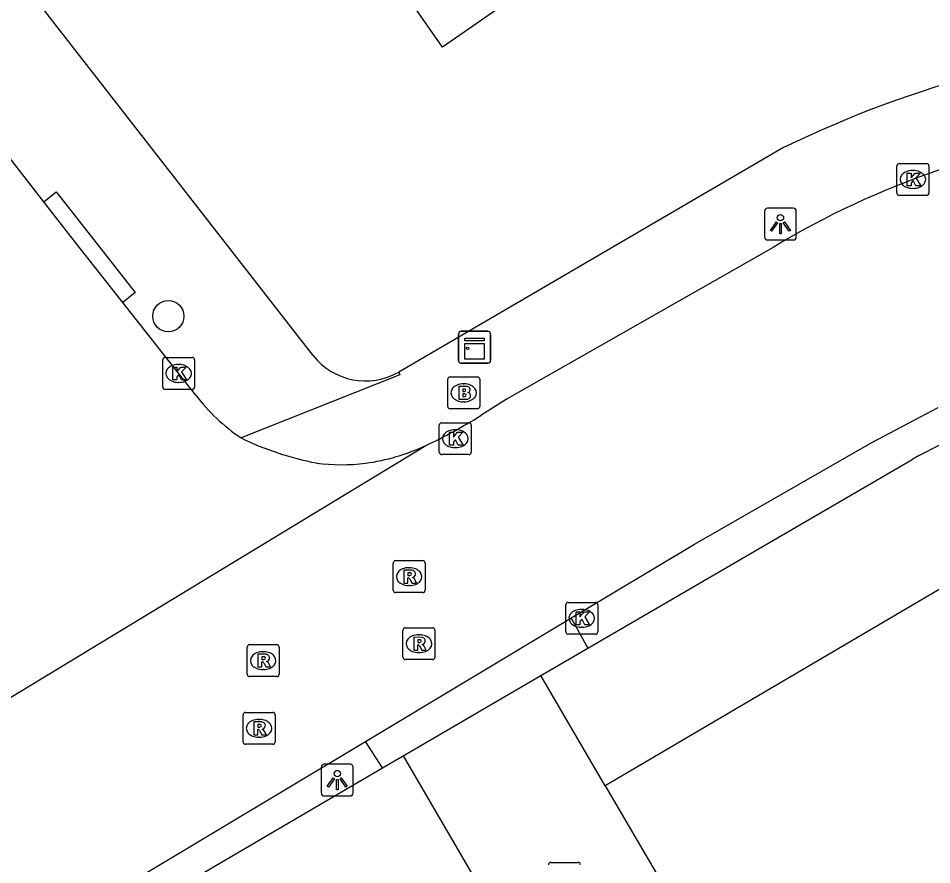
# Model space of a CAD drawing. Extents: x 159353 to 160616, y 385893 to 387321.
# Drawn here: x 160394.87 to 160423.48, y 386518.98 to 386545.5 of the extents above; entities that cross this region are included whole.
import ezdxf

# ---------------------------------------------------------------- set-up
doc = ezdxf.new("R2010")
doc.units = 0
for name, color, linetype in [('IMGEO_Boom', 7, 'Continuous'), ('IMGEO_Brandkraan', 7, 'Continuous'), ('IMGEO_Groenvoorziening', 7, 'Continuous'), ('IMGEO_Kast', 7, 'Continuous'), ('IMGEO_Kolk', 7, 'Continuous'), ('IMGEO_Lichtpunt', 7, 'Continuous'), ('IMGEO_Pand', 7, 'Continuous'), ('IMGEO_Rijbaan_lokaal_open', 7, 'Continuous'), ('IMGEO_Rioolput', 7, 'Continuous'), ('IMGEO_Voetpad_open', 7, 'Continuous')]:
    doc.layers.add(name, color=color, linetype=linetype)

msp = doc.modelspace()

# ---------------------------------------------------------------- linework, layer by layer
at = {"layer": 'IMGEO_Boom'}
msp.add_circle((160399.569, 386536.162), 0.489, dxfattribs=at)
at = {"layer": 'IMGEO_Brandkraan'}
for p, q in [((160408.321, 386533.337), (160408.321, 386534.189)), ((160408.396, 386534.263), (160409.248, 386534.263)), ((160409.322, 386534.189), (160409.322, 386533.337)), ((160408.809, 386534.043), (160408.834, 386534.043)), ((160408.832, 386533.483), (160408.807, 386533.483)), ((160409.248, 386533.263), (160408.396, 386533.263))]:
    msp.add_line(p, q, dxfattribs=at)
for points in [[(160408.321, 386533.337), (160408.321, 386534.189)], [(160408.396, 386534.263), (160409.248, 386534.263)], [(160409.322, 386534.189), (160409.322, 386533.337)], [(160408.669, 386533.963), (160408.669, 386533.563), (160408.882, 386533.563)], [(160408.9, 386533.963), (160408.669, 386533.963)], [(160408.848, 386533.882), (160408.794, 386533.882), (160408.794, 386533.806)], [(160408.794, 386533.806), (160408.847, 386533.806)], [(160408.856, 386533.73), (160408.794, 386533.73), (160408.794, 386533.649)], [(160408.794, 386533.649), (160408.856, 386533.649)], [(160409.248, 386533.263), (160408.396, 386533.263)]]:
    msp.add_lwpolyline(points, dxfattribs=at)
for centre, radius, start, end in [((160408.398, 386534.187), 0.0765, 91.552, 178.448), ((160408.398, 386534.187), 0.0765, 91.552, 178.448), ((160409.246, 386534.187), 0.0765, 1.552, 88.448), ((160409.246, 386534.187), 0.0765, 1.552, 88.448), ((160408.904, 386533.818), 0.145, 59.4692, 91.5367), ((160408.929, 386533.865), 0.0922, 285.5137, 58.1501), ((160408.849, 386533.844), 0.0379, 267.8285, 90.9355), ((160408.857, 386533.689), 0.0404, 269.8759, 90.5077), ((160408.934, 386533.673), 0.105, 301.3115, 78.989), ((160408.398, 386533.339), 0.0765, 181.552, 268.448), ((160408.398, 386533.339), 0.0765, 181.552, 268.448), ((160408.888, 386533.814), 0.251, 268.6676, 293.5347), ((160409.246, 386533.339), 0.0765, 271.552, 358.448), ((160409.246, 386533.339), 0.0765, 271.552, 358.448)]:
    msp.add_arc(centre, radius, start, end, dxfattribs=at)
for centre, major_axis, ratio, start_param, end_param in [((160408.808, 386533.763), (-0.387, 0.002), 0.722429, 4.712389, 7.853982), ((160408.833, 386533.763), (-0.39, 0.002), 0.717154, 1.570796, 4.712389)]:
    msp.add_ellipse(centre, major_axis=major_axis, ratio=ratio, start_param=start_param, end_param=end_param, dxfattribs=at)
at = {"layer": 'IMGEO_Groenvoorziening'}
msp.add_lwpolyline([(160434.608, 386534.008), (160413.256, 386521.457)], dxfattribs=at)
at = {"layer": 'IMGEO_Kast'}
for p, q in [((160408.737, 386535.69), (160409.578, 386535.69)), ((160409.578, 386535.69), (160408.737, 386535.69)), ((160408.662, 386534.765), (160408.662, 386535.606)), ((160408.662, 386535.606), (160408.662, 386534.765)), ((160409.662, 386535.615), (160409.662, 386534.774)), ((160409.662, 386534.774), (160409.662, 386535.615)), ((160409.587, 386534.69), (160408.746, 386534.69)), ((160408.746, 386534.69), (160409.587, 386534.69))]:
    msp.add_line(p, q, dxfattribs=at)
for points in [[(160408.857, 386535.48), (160409.457, 386535.48), (160409.457, 386535.395), (160408.857, 386535.395), (160408.857, 386535.48)], [(160408.857, 386535.305), (160409.457, 386535.305), (160409.457, 386534.816), (160408.857, 386534.816), (160408.857, 386535.305)]]:
    msp.add_lwpolyline(points, dxfattribs=at)
msp.add_circle((160408.941, 386535.154), 0.0377, dxfattribs=at)
for centre, start, end in [((160408.74, 386535.612), 92.4484, 184.2845), ((160408.74, 386535.612), 92.4484, 184.2845), ((160409.584, 386535.612), 2.4484, 94.2845), ((160409.584, 386535.612), 2.4484, 94.2845), ((160408.74, 386534.768), 182.4484, 274.2845), ((160408.74, 386534.768), 182.4484, 274.2845), ((160409.584, 386534.768), 272.4484, 4.2845), ((160409.584, 386534.768), 272.4484, 4.2845)]:
    msp.add_arc(centre, 0.0779, start, end, dxfattribs=at)
at = {"layer": 'IMGEO_Kolk'}
for p, q in [((160422.392, 386540.021), (160422.392, 386540.873)), ((160422.467, 386540.947), (160423.319, 386540.947)), ((160423.393, 386540.873), (160423.393, 386540.021)), ((160422.88, 386540.727), (160422.905, 386540.727)), ((160423.319, 386539.947), (160422.467, 386539.947)), ((160422.903, 386540.167), (160422.878, 386540.167)), ((160399.391, 386533.945), (160399.391, 386534.797)), ((160399.466, 386534.871), (160400.318, 386534.871)), ((160400.392, 386534.797), (160400.392, 386533.945)), ((160399.879, 386534.651), (160399.904, 386534.651)), ((160399.902, 386534.091), (160399.877, 386534.091)), ((160400.318, 386533.871), (160399.466, 386533.871)), ((160408.132, 386532.827), (160408.984, 386532.827)), ((160408.057, 386531.901), (160408.057, 386532.753)), ((160408.545, 386532.607), (160408.57, 386532.607)), ((160409.058, 386532.753), (160409.058, 386531.901)), ((160408.568, 386532.047), (160408.543, 386532.047)), ((160408.984, 386531.827), (160408.132, 386531.827)), ((160412.019, 386526.274), (160412.019, 386527.126)), ((160412.094, 386527.2), (160412.946, 386527.2)), ((160413.02, 386527.126), (160413.02, 386526.274)), ((160412.507, 386526.98), (160412.532, 386526.98)), ((160412.946, 386526.2), (160412.094, 386526.2)), ((160412.53, 386526.42), (160412.505, 386526.42)), ((160411.55, 386519.055), (160412.402, 386519.055))]:
    msp.add_line(p, q, dxfattribs=at)
for points in [[(160422.392, 386540.021), (160422.392, 386540.873)], [(160422.467, 386540.947), (160423.319, 386540.947)], [(160423.393, 386540.873), (160423.393, 386540.021)], [(160422.713, 386540.647), (160422.836, 386540.647), (160422.836, 386540.496), (160422.966, 386540.647), (160423.13, 386540.647), (160422.984, 386540.496), (160423.137, 386540.247), (160422.985, 386540.247), (160422.9, 386540.411), (160422.836, 386540.344), (160422.836, 386540.247), (160422.713, 386540.247), (160422.713, 386540.647)], [(160423.319, 386539.947), (160422.467, 386539.947)], [(160399.391, 386533.945), (160399.391, 386534.797)], [(160399.466, 386534.871), (160400.318, 386534.871)], [(160400.392, 386534.797), (160400.392, 386533.945)], [(160399.712, 386534.571), (160399.835, 386534.571), (160399.835, 386534.42), (160399.965, 386534.571), (160400.129, 386534.571), (160399.983, 386534.42), (160400.136, 386534.171), (160399.984, 386534.171), (160399.899, 386534.335), (160399.835, 386534.268), (160399.835, 386534.171), (160399.712, 386534.171), (160399.712, 386534.571)], [(160400.318, 386533.871), (160399.466, 386533.871)], [(160408.132, 386532.827), (160408.984, 386532.827)], [(160408.057, 386531.901), (160408.057, 386532.753)], [(160408.378, 386532.527), (160408.501, 386532.527), (160408.501, 386532.376), (160408.631, 386532.527), (160408.795, 386532.527), (160408.649, 386532.376), (160408.802, 386532.127), (160408.65, 386532.127), (160408.565, 386532.291), (160408.501, 386532.224), (160408.501, 386532.127), (160408.378, 386532.127), (160408.378, 386532.527)], [(160409.058, 386532.753), (160409.058, 386531.901)], [(160408.984, 386531.827), (160408.132, 386531.827)], [(160412.019, 386526.274), (160412.019, 386527.126)], [(160412.094, 386527.2), (160412.946, 386527.2)], [(160413.02, 386527.126), (160413.02, 386526.274)], [(160412.34, 386526.9), (160412.463, 386526.9), (160412.463, 386526.749), (160412.593, 386526.9), (160412.757, 386526.9), (160412.611, 386526.749), (160412.764, 386526.5), (160412.612, 386526.5), (160412.527, 386526.664), (160412.463, 386526.597), (160412.463, 386526.5), (160412.34, 386526.5), (160412.34, 386526.9)], [(160412.946, 386526.2), (160412.094, 386526.2)], [(160411.55, 386519.055), (160412.402, 386519.055)]]:
    msp.add_lwpolyline(points, dxfattribs=at)
for centre, start, end in [((160422.469, 386540.871), 91.552, 178.448), ((160422.469, 386540.871), 91.552, 178.448), ((160423.317, 386540.871), 1.552, 88.448), ((160423.317, 386540.871), 1.552, 88.448), ((160422.469, 386540.023), 181.552, 268.448), ((160422.469, 386540.023), 181.552, 268.448), ((160423.317, 386540.023), 271.552, 358.448), ((160423.317, 386540.023), 271.552, 358.448), ((160399.468, 386534.795), 91.552, 178.448), ((160399.468, 386534.795), 91.552, 178.448), ((160400.316, 386534.795), 1.552, 88.448), ((160400.316, 386534.795), 1.552, 88.448), ((160399.468, 386533.947), 181.552, 268.448), ((160399.468, 386533.947), 181.552, 268.448), ((160400.316, 386533.947), 271.552, 358.448), ((160400.316, 386533.947), 271.552, 358.448), ((160408.134, 386532.751), 91.552, 178.448), ((160408.134, 386532.751), 91.552, 178.448), ((160408.982, 386532.751), 1.552, 88.448), ((160408.982, 386532.751), 1.552, 88.448), ((160408.134, 386531.903), 181.552, 268.448), ((160408.134, 386531.903), 181.552, 268.448), ((160408.982, 386531.903), 271.552, 358.448), ((160408.982, 386531.903), 271.552, 358.448), ((160412.096, 386527.124), 91.552, 178.448), ((160412.096, 386527.124), 91.552, 178.448), ((160412.944, 386527.124), 1.552, 88.448), ((160412.944, 386527.124), 1.552, 88.448), ((160412.096, 386526.276), 181.552, 268.448), ((160412.096, 386526.276), 181.552, 268.448), ((160412.944, 386526.276), 271.552, 358.448), ((160412.944, 386526.276), 271.552, 358.448), ((160411.552, 386518.979), 91.552, 178.448), ((160411.552, 386518.979), 91.552, 178.448), ((160412.4, 386518.979), 1.552, 88.448), ((160412.4, 386518.979), 1.552, 88.448)]:
    msp.add_arc(centre, 0.0765, start, end, dxfattribs=at)
for centre, major_axis, ratio, start_param, end_param in [((160422.879, 386540.447), (-0.387, 0.002), 0.722429, 4.712389, 7.853982), ((160422.904, 386540.447), (-0.39, 0.002), 0.717154, 1.570796, 4.712389), ((160399.878, 386534.371), (-0.387, 0.002), 0.722429, 4.712389, 7.853982), ((160399.903, 386534.371), (-0.39, 0.002), 0.717154, 1.570796, 4.712389), ((160408.544, 386532.327), (-0.387, 0.002), 0.722429, 4.712389, 7.853982), ((160408.569, 386532.327), (-0.39, 0.002), 0.717154, 1.570796, 4.712389), ((160412.506, 386526.7), (-0.387, 0.002), 0.722429, 4.712389, 7.853982), ((160412.531, 386526.7), (-0.39, 0.002), 0.717154, 1.570796, 4.712389)]:
    msp.add_ellipse(centre, major_axis=major_axis, ratio=ratio, start_param=start_param, end_param=end_param, dxfattribs=at)
at = {"layer": 'IMGEO_Lichtpunt'}
for p, q in [((160418.243, 386539.452), (160418.243, 386538.645)), ((160418.243, 386539.452), (160418.243, 386538.645)), ((160419.145, 386539.547), (160418.337, 386539.547)), ((160419.145, 386539.547), (160418.337, 386539.547)), ((160419.239, 386538.645), (160419.239, 386539.452)), ((160419.239, 386538.645), (160419.239, 386539.452)), ((160418.337, 386538.551), (160419.145, 386538.551)), ((160418.337, 386538.551), (160419.145, 386538.551)), ((160404.361, 386522.038), (160404.361, 386521.231)), ((160404.361, 386522.038), (160404.361, 386521.231)), ((160405.263, 386522.133), (160404.455, 386522.133)), ((160405.263, 386522.133), (160404.455, 386522.133)), ((160405.357, 386521.231), (160405.357, 386522.038)), ((160405.357, 386521.231), (160405.357, 386522.038)), ((160404.455, 386521.137), (160405.263, 386521.137)), ((160404.455, 386521.137), (160405.263, 386521.137))]:
    msp.add_line(p, q, dxfattribs=at)
for points in [[(160418.617, 386539.116), (160418.656, 386539.088), (160418.468, 386538.826), (160418.43, 386538.853), (160418.617, 386539.116)], [(160418.719, 386539.068), (160418.766, 386539.068), (160418.766, 386538.746), (160418.719, 386538.746), (160418.719, 386539.068)], [(160418.829, 386539.088), (160418.867, 386539.115), (160419.054, 386538.853), (160419.015, 386538.825), (160418.829, 386539.088)], [(160404.735, 386521.702), (160404.774, 386521.674), (160404.586, 386521.412), (160404.548, 386521.439), (160404.735, 386521.702)], [(160404.837, 386521.654), (160404.884, 386521.654), (160404.884, 386521.332), (160404.837, 386521.332), (160404.837, 386521.654)], [(160404.947, 386521.674), (160404.985, 386521.701), (160405.172, 386521.439), (160405.133, 386521.411), (160404.947, 386521.674)]]:
    msp.add_lwpolyline(points, dxfattribs=at)
for centre in [(160418.742, 386539.25), (160404.86, 386521.836)]:
    msp.add_circle(centre, 0.0994, dxfattribs=at)
for centre, start, end in [((160418.337, 386539.452), 90, 180), ((160418.337, 386539.452), 90, 180), ((160419.145, 386539.452), 0, 90), ((160419.145, 386539.452), 0, 90), ((160418.337, 386538.645), 180, 270), ((160418.337, 386538.645), 180, 270), ((160419.145, 386538.645), 270, 0), ((160419.145, 386538.645), 270, 360), ((160404.455, 386522.038), 90, 180), ((160404.455, 386522.038), 90, 180), ((160405.263, 386522.038), 0, 90), ((160405.263, 386522.038), 0, 90), ((160404.455, 386521.231), 180, 270), ((160404.455, 386521.231), 180, 270), ((160405.263, 386521.231), 270, 0), ((160405.263, 386521.231), 270, 360)]:
    msp.add_arc(centre, 0.0946, start, end, dxfattribs=at)
at = {"layer": 'IMGEO_Pand'}
msp.add_lwpolyline([(160411.198, 386551.526), (160411.67, 386551.854), (160413.933, 386548.596), (160408.16, 386544.587), (160406.082, 386547.579), (160404.093, 386546.198), (160403.908, 386546.463), (160404.837, 386547.108), (160398.387, 386556.396), (160397.483, 386555.768), (160397.255, 386556.097), (160401.362, 386558.95), (160404.929, 386561.427), (160405.143, 386561.127), (160404.734, 386560.835), (160411.198, 386551.526)], dxfattribs=at)
at = {"layer": 'IMGEO_Rijbaan_lokaal_open'}
for points in [[(160395.664, 386539.75), (160387.932, 386549.71), (160382.28, 386557.053)], [(160398.14, 386536.591), (160396.659, 386538.469), (160395.664, 386539.75)], [(160418.512, 386538.319), (160410.183, 386533.571), (160409.353, 386533.051)], [(160400.429, 386533.687), (160398.14, 386536.591)], [(160412.179, 386526.704), (160416.052, 386529.026), (160421.606, 386532.212), (160423.688, 386533.308)], [(160391.719, 386522.479), (160391.753, 386522.481), (160407.633, 386532.11)], [(160405.743, 386522.844), (160412.179, 386526.704)], [(160406.923, 386522.395), (160411.239, 386524.906)], [(160413.256, 386521.457), (160411.239, 386524.906)], [(160387.612, 386512.136), (160398.735, 386518.642), (160405.743, 386522.844)], [(160406.923, 386522.395), (160419.978, 386500), (160424.508, 386492.229), (160426.319, 386493.234), (160431.097, 386484.987), (160456.754, 386500), (160459.951, 386501.871), (160458.975, 386503.558)], [(160413.256, 386521.457), (160422.775, 386505.182), (160423.571, 386505.645)]]:
    msp.add_lwpolyline(points, dxfattribs=at)
for centre, radius, start, end in [((160432.488, 386515.109), 27.093, 96.8399, 121.0535), ((160405.227, 386537.358), 6.041, 217.4173, 235.9557), ((160400.502, 386547.186), 16.678, 295.313, 302.0525), ((160405.976, 386540.811), 9.413, 243.9732, 259.1714), ((160404.843, 386538.135), 6.639, 277.8177, 294.8496), ((160405.007, 386537.496), 5.985, 262.3145, 277.0898)]:
    msp.add_arc(centre, radius, start, end, dxfattribs=at)
at = {"layer": 'IMGEO_Rioolput'}
for p, q in [((160406.686, 386528.506), (160407.538, 386528.506)), ((160406.611, 386527.58), (160406.611, 386528.432)), ((160407.099, 386528.286), (160407.124, 386528.286)), ((160407.612, 386528.432), (160407.612, 386527.58)), ((160407.122, 386527.726), (160407.097, 386527.726)), ((160407.538, 386527.506), (160406.686, 386527.506)), ((160406.919, 386525.48), (160406.919, 386526.332)), ((160406.994, 386526.406), (160407.846, 386526.406)), ((160407.407, 386526.186), (160407.432, 386526.186)), ((160407.92, 386526.332), (160407.92, 386525.48)), ((160402.037, 386524.949), (160402.037, 386525.801)), ((160402.112, 386525.875), (160402.964, 386525.875)), ((160402.525, 386525.655), (160402.55, 386525.655)), ((160403.038, 386525.801), (160403.038, 386524.949)), ((160407.43, 386525.626), (160407.405, 386525.626)), ((160407.846, 386525.406), (160406.994, 386525.406)), ((160402.548, 386525.095), (160402.523, 386525.095)), ((160402.964, 386524.875), (160402.112, 386524.875)), ((160401.91, 386522.828), (160401.91, 386523.68)), ((160401.985, 386523.754), (160402.837, 386523.754)), ((160402.911, 386523.68), (160402.911, 386522.828)), ((160402.398, 386523.534), (160402.423, 386523.534)), ((160402.837, 386522.754), (160401.985, 386522.754)), ((160402.421, 386522.974), (160402.396, 386522.974))]:
    msp.add_line(p, q, dxfattribs=at)
for points in [[(160406.686, 386528.506), (160407.538, 386528.506)], [(160406.611, 386527.58), (160406.611, 386528.432)], [(160407.2, 386528.204), (160406.948, 386528.206), (160406.948, 386527.806)], [(160407.612, 386528.432), (160407.612, 386527.58)], [(160406.948, 386527.806), (160407.072, 386527.806), (160407.072, 386527.968), (160407.083, 386527.968)], [(160407.126, 386528.125), (160407.072, 386528.125), (160407.072, 386528.044)], [(160407.072, 386528.044), (160407.124, 386528.044)], [(160407.13, 386527.939), (160407.201, 386527.806), (160407.341, 386527.806), (160407.276, 386527.932)], [(160407.538, 386527.506), (160406.686, 386527.506)], [(160406.919, 386525.48), (160406.919, 386526.332)], [(160406.994, 386526.406), (160407.846, 386526.406)], [(160407.92, 386526.332), (160407.92, 386525.48)], [(160407.508, 386526.104), (160407.256, 386526.106), (160407.256, 386525.706)], [(160407.434, 386526.025), (160407.38, 386526.025), (160407.38, 386525.944)], [(160407.38, 386525.944), (160407.432, 386525.944)], [(160402.037, 386524.949), (160402.037, 386525.801)], [(160402.112, 386525.875), (160402.964, 386525.875)], [(160403.038, 386525.801), (160403.038, 386524.949)], [(160407.256, 386525.706), (160407.38, 386525.706), (160407.38, 386525.868), (160407.391, 386525.868)], [(160407.438, 386525.839), (160407.509, 386525.706), (160407.649, 386525.706), (160407.584, 386525.832)], [(160402.626, 386525.573), (160402.374, 386525.575), (160402.374, 386525.175)], [(160402.374, 386525.175), (160402.498, 386525.175), (160402.498, 386525.337), (160402.509, 386525.337)], [(160402.552, 386525.494), (160402.498, 386525.494), (160402.498, 386525.413)], [(160402.498, 386525.413), (160402.55, 386525.413)], [(160407.846, 386525.406), (160406.994, 386525.406)], [(160402.556, 386525.308), (160402.627, 386525.175), (160402.767, 386525.175), (160402.702, 386525.301)], [(160402.964, 386524.875), (160402.112, 386524.875)], [(160401.91, 386522.828), (160401.91, 386523.68)], [(160401.985, 386523.754), (160402.837, 386523.754)], [(160402.911, 386523.68), (160402.911, 386522.828)], [(160402.499, 386523.452), (160402.247, 386523.454), (160402.247, 386523.054)], [(160402.425, 386523.373), (160402.371, 386523.373), (160402.371, 386523.292)], [(160402.247, 386523.054), (160402.371, 386523.054), (160402.371, 386523.216), (160402.382, 386523.216)], [(160402.371, 386523.292), (160402.423, 386523.292)], [(160402.429, 386523.187), (160402.5, 386523.054), (160402.64, 386523.054), (160402.575, 386523.18)], [(160402.837, 386522.754), (160401.985, 386522.754)]]:
    msp.add_lwpolyline(points, dxfattribs=at)
for centre, radius, start, end in [((160406.688, 386528.43), 0.0765, 91.552, 178.448), ((160406.688, 386528.43), 0.0765, 91.552, 178.448), ((160407.536, 386528.43), 0.0765, 1.552, 88.448), ((160407.536, 386528.43), 0.0765, 1.552, 88.448), ((160407.199, 386528.094), 0.109, 350.3612, 89.416), ((160407.082, 386527.915), 0.0533, 26.0293, 88.6989), ((160407.108, 386528.233), 0.19, 274.7715, 282.9687), ((160407.132, 386528.029), 0.0964, 77.0061, 93.1865), ((160407.146, 386528.086), 0.0378, 276.6634, 79.6772), ((160407.197, 386528.094), 0.112, 277.5842, 350.9817), ((160407.181, 386527.879), 0.108, 29.5134, 73.7905), ((160406.688, 386527.582), 0.0765, 181.552, 268.448), ((160406.688, 386527.582), 0.0765, 181.552, 268.448), ((160407.536, 386527.582), 0.0765, 271.552, 358.448), ((160407.536, 386527.582), 0.0765, 271.552, 358.448), ((160406.996, 386526.33), 0.0765, 91.552, 178.448), ((160406.996, 386526.33), 0.0765, 91.552, 178.448), ((160407.844, 386526.33), 0.0765, 1.552, 88.448), ((160407.844, 386526.33), 0.0765, 1.552, 88.448), ((160407.416, 386526.133), 0.19, 274.7715, 282.9687), ((160407.44, 386525.929), 0.0964, 77.0061, 93.1865), ((160407.454, 386525.986), 0.0378, 276.6634, 79.6772), ((160407.507, 386525.994), 0.109, 350.3612, 89.416), ((160407.505, 386525.994), 0.112, 277.5842, 350.9817), ((160402.114, 386525.799), 0.0765, 91.552, 178.448), ((160402.114, 386525.799), 0.0765, 91.552, 178.448), ((160402.962, 386525.799), 0.0765, 1.552, 88.448), ((160402.962, 386525.799), 0.0765, 1.552, 88.448), ((160407.39, 386525.815), 0.0533, 26.0293, 88.6989), ((160407.489, 386525.779), 0.108, 29.5134, 73.7905), ((160402.508, 386525.284), 0.0533, 26.0293, 88.6989), ((160402.534, 386525.602), 0.19, 274.7715, 282.9687), ((160402.558, 386525.398), 0.0964, 77.0061, 93.1865), ((160402.572, 386525.455), 0.0378, 276.6634, 79.6772), ((160402.625, 386525.463), 0.109, 350.3612, 89.416), ((160402.623, 386525.463), 0.112, 277.5842, 350.9817), ((160402.607, 386525.248), 0.108, 29.5134, 73.7905), ((160406.996, 386525.482), 0.0765, 181.552, 268.448), ((160406.996, 386525.482), 0.0765, 181.552, 268.448), ((160407.844, 386525.482), 0.0765, 271.552, 358.448), ((160407.844, 386525.482), 0.0765, 271.552, 358.448), ((160402.114, 386524.951), 0.0765, 181.552, 268.448), ((160402.114, 386524.951), 0.0765, 181.552, 268.448), ((160402.962, 386524.951), 0.0765, 271.552, 358.448), ((160402.962, 386524.951), 0.0765, 271.552, 358.448), ((160401.987, 386523.678), 0.0765, 91.552, 178.448), ((160401.987, 386523.678), 0.0765, 91.552, 178.448), ((160402.835, 386523.678), 0.0765, 1.552, 88.448), ((160402.835, 386523.678), 0.0765, 1.552, 88.448), ((160402.431, 386523.277), 0.0964, 77.0061, 93.1865), ((160402.445, 386523.334), 0.0378, 276.6634, 79.6772), ((160402.498, 386523.342), 0.109, 350.3612, 89.416), ((160402.496, 386523.342), 0.112, 277.5842, 350.9817), ((160402.381, 386523.163), 0.0533, 26.0293, 88.6989), ((160402.407, 386523.481), 0.19, 274.7715, 282.9687), ((160402.48, 386523.127), 0.108, 29.5134, 73.7905), ((160401.987, 386522.83), 0.0765, 181.552, 268.448), ((160401.987, 386522.83), 0.0765, 181.552, 268.448), ((160402.835, 386522.83), 0.0765, 271.552, 358.448), ((160402.835, 386522.83), 0.0765, 271.552, 358.448)]:
    msp.add_arc(centre, radius, start, end, dxfattribs=at)
for centre, major_axis, ratio, start_param, end_param in [((160407.098, 386528.006), (-0.387, 0.002), 0.722429, 4.712389, 7.853982), ((160407.123, 386528.006), (-0.39, 0.002), 0.717154, 1.570796, 4.712389), ((160407.406, 386525.906), (-0.387, 0.002), 0.722429, 4.712389, 7.853982), ((160407.431, 386525.906), (-0.39, 0.002), 0.717154, 1.570796, 4.712389), ((160402.524, 386525.375), (-0.387, 0.002), 0.722429, 4.712389, 7.853982), ((160402.549, 386525.375), (-0.39, 0.002), 0.717154, 1.570796, 4.712389), ((160402.397, 386523.254), (-0.387, 0.002), 0.722429, 4.712389, 7.853982), ((160402.422, 386523.254), (-0.39, 0.002), 0.717154, 1.570796, 4.712389)]:
    msp.add_ellipse(centre, major_axis=major_axis, ratio=ratio, start_param=start_param, end_param=end_param, dxfattribs=at)
at = {"layer": 'IMGEO_Voetpad_open'}
for points in [[(160404.107, 386534.93), (160377.611, 386568.935)], [(160418.835, 386541.443), (160406.785, 386534.415)], [(160395.664, 386539.75), (160396.054, 386540.061), (160398.53, 386536.902), (160398.14, 386536.591)], [(160406.785, 386534.415), (160406.825, 386534.324), (160401.845, 386532.352)], [(160412.709, 386525.761), (160422.865, 386531.672)], [(160412.179, 386526.704), (160412.268, 386526.555), (160412.709, 386525.761)], [(160411.239, 386524.906), (160412.709, 386525.761)], [(160406.276, 386522.016), (160405.743, 386522.844)], [(160406.276, 386522.016), (160406.923, 386522.395)], [(160383.562, 386508.719), (160406.276, 386522.016)]]:
    msp.add_lwpolyline(points, dxfattribs=at)
for centre, radius, start, end in [((160434.262, 386509.676), 35.315, 93.7741, 115.9019), ((160405.744, 386536.221), 2.085, 218.2727, 299.9562), ((160432.769, 386513.914), 20.333, 97.8214, 119.1496)]:
    msp.add_arc(centre, radius, start, end, dxfattribs=at)

doc.saveas('drawing.dxf')
